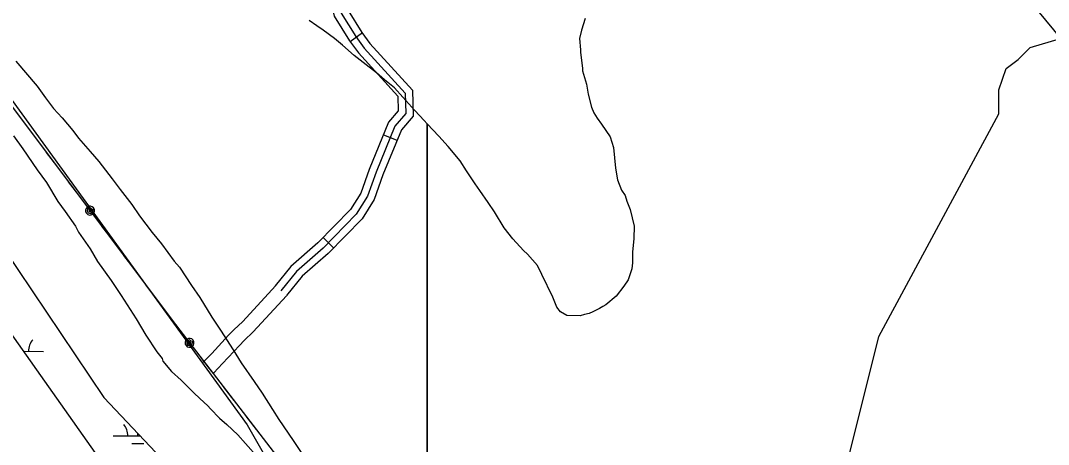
# Model space of a CAD drawing. Extents: x 3245246 to 3283090, y 806824 to 832173.
# Drawn here: x 3272501 to 3274574, y 819337 to 820193 of the extents above; entities that cross this region are included whole.
import ezdxf

# ---------------------------------------------------------------- set-up
doc = ezdxf.new("R2010")
doc.units = 0
for name, color, linetype in [('V-ROAD-CNTR', 7, 'Continuous'), ('V-SITE-VEGE', 7, 'Continuous'), ('V-TOPO-SHOR', 7, 'Continuous'), ('V-UTIL-LINE', 7, 'Continuous'), ('V-WETL-SWMP', 7, 'Continuous')]:
    doc.layers.add(name, color=color, linetype=linetype)

msp = doc.modelspace()

# ---------------------------------------------------------------- linework, layer by layer
at = {"layer": 'V-ROAD-CNTR'}
for p, q in [((3273190.1, 820167.5), (3273165.8, 820149.9)), ((3273260.1, 819950.3), (3273232.4, 819961.7)), ((3273132.2, 819733.6), (3273110.8, 819754.6))]:
    msp.add_line(p, q, dxfattribs=at)
for points in [[(3272945.7, 821668.7), (3272946.2, 821576.7), (3272940.7, 821519), (3272930.6, 821478.1), (3272952.8, 821420.6), (3272982.7, 821372), (3273014, 821320.8), (3273090.5, 821093.2), (3273100.2, 821048.8), (3273121.2, 820762.6), (3273120.5, 820538.6), (3273122.9, 820247.4), (3273133.5, 820201.5), (3273164.3, 820152), (3273182.2, 820127.3), (3273261.8, 820040.2), (3273262.6, 820010.4), (3273243, 819987.5), (3273203.7, 819891.9), (3273187, 819844.4), (3273166, 819810.8), (3273100.5, 819744.1), (3273045.8, 819696), (3273014.4, 819657.1)], [(3272960.7, 821669.5), (3272961.2, 821576), (3272955.6, 821516.5), (3272946.3, 821479.1), (3272966.3, 821427.3), (3272995.5, 821379.8), (3273027.6, 821327.2), (3273105, 821097.2), (3273115.1, 821051), (3273136.2, 820763.1), (3273135.5, 820538.6), (3273137.9, 820249.2), (3273147.6, 820207.3), (3273176.7, 820160.4), (3273193.9, 820136.8), (3273276.6, 820046.2), (3273277.7, 820005), (3273255.9, 819979.6), (3273217.7, 819886.6), (3273200.6, 819837.9), (3273177.9, 819801.4), (3273110.8, 819733.2), (3273057.2, 819686.1), (3273025.8, 819647.2)], [(3273067, 821257.2), (3273119.5, 821101.2), (3273129.9, 821053.2), (3273151.2, 820763.6), (3273150.5, 820538.7), (3273152.9, 820250.9), (3273161.6, 820213.1), (3273189.2, 820168.8), (3273205.5, 820146.2), (3273291.5, 820052.2), (3273292.9, 819999.6), (3273268.9, 819971.7), (3273231.7, 819881.3), (3273214.2, 819831.3), (3273189.7, 819792.1), (3273121.1, 819722.3), (3273068.7, 819676.3), (3273037, 819637.3)], [(3273014.7, 819657.3), (3272948.8, 819585), (3272930.8, 819568.1), (3272920.3, 819557.5), (3272886.5, 819520.5), (3272868.9, 819502.5)], [(3273036.9, 819637.1), (3272970.2, 819563.9), (3272951.7, 819546.6), (3272942, 819536.8), (3272908.3, 819499.9), (3272890.3, 819481.5)]]:
    msp.add_lwpolyline(points, dxfattribs=at)
for points in [[(3268555, 824466.2), (3268928.1, 824288.4), (3269383.1, 824061.9), (3269668.7, 823890.1), (3270076.6, 823640.1), (3270419.3, 823451), (3270842, 823197.9), (3271162.2, 823029.4), (3271548.3, 822792.5), (3271898.4, 822578.4), (3272236.9, 822400.3), (3272509.8, 822239.3), (3272743.9, 822091.3), (3273013.6, 821941.1), (3273341, 821721.2), (3273731.8, 821490.1), (3274189.2, 821175), (3274593.6, 820901.2), (3274916.7, 820684.3), (3275373.2, 820360), (3275676.6, 820161), (3275802.4, 820045.1), (3275896.2, 819928), (3275965.2, 819818.6), (3276015.1, 819699.5), (3276044.4, 819586.7), (3276100.5, 819413), (3276190.9, 819208.3), (3276292.5, 819051.8), (3276415.5, 818926.3), (3276568.2, 818833.9), (3276716.2, 818768.8), (3276924.8, 818729), (3277119.9, 818725), (3277260.8, 818758.2)], [(3265843.1, 823432.9), (3265859, 823417.1), (3265884.4, 823393.5), (3265921.6, 823385.9), (3265988.6, 823351.1), (3266047.2, 823332.3), (3266110.9, 823317.7), (3266174.6, 823302.5), (3266237.9, 823256.1), (3266319, 823213.7), (3266446.2, 823144), (3266598.2, 823070.2), (3266698.3, 823024.2), (3266809.8, 822977.5), (3266902.8, 822954.7), (3266981.5, 822929.4), (3267047, 822922.9), (3267126.7, 822927), (3267196.8, 822934.5), (3267240.8, 822931.2), (3267315.5, 822929), (3267389.5, 822902.9), (3267472.5, 822855.3), (3267548.2, 822799.1), (3267673.2, 822703.2), (3267729.5, 822659.2), (3267800.8, 822580), (3267841.6, 822514.8), (3267890.4, 822443.6), (3267961.5, 822390.3), (3268026.2, 822347.9), (3268097.5, 822313.7), (3268226.8, 822221.5), (3268328.9, 822136.2), (3268438, 822030.2), (3268539.6, 821913.7), (3268611.4, 821855), (3268669.7, 821833), (3268741.6, 821835.2), (3268781, 821862.3), (3268824.2, 821916.6), (3268873.1, 822006.3), (3268932.5, 822098.1), (3268972.1, 822145.5), (3269019.4, 822162), (3269056, 822158.3), (3269086.7, 822138.7), (3269215.7, 821995.6), (3269467.1, 821682.5), (3269665, 821425.3), (3269890.2, 821132.3), (3269935.6, 821060.8), (3269937.8, 820947), (3269911.9, 820878.4), (3269882.4, 820803.4), (3269850.4, 820754.7), (3269820.8, 820702.9), (3269847.5, 820661.4), (3269995.3, 820504.9), (3270135.1, 820342.3), (3270215.8, 820249.2), (3270280.9, 820161.5), (3270409.8, 819983.2), (3270585.2, 819734.7), (3270723.1, 819531.2), (3270847.8, 819342.2), (3270941.2, 819194.9), (3271024.2, 819065), (3271103.7, 818956), (3271217.9, 818809.2), (3271322.1, 818665), (3271450.9, 818481.1), (3271547.8, 818329.9), (3271656.2, 818159), (3271778.9, 817965.4), (3271939, 817707.5), (3272036.6, 817466.5), (3272126.7, 817285.3), (3272211.9, 817051.1), (3272318, 816867.5), (3272429.4, 816683.2), (3272508.6, 816556.2), (3272571.6, 816398.7), (3272670.4, 816197), (3272779.9, 816022.9), (3272872.1, 815803.2), (3272964.7, 815556.6)]]:
    msp.add_spline(points, degree=3, dxfattribs=at)
at = {"layer": 'V-SITE-VEGE'}
for p, q in [((3273098.4, 820181.7), (3273083.1, 820192.7)), ((3273639.4, 820196.8), (3273631.9, 820173.1)), ((3273111.4, 820173.2), (3273098.4, 820181.7)), ((3273133.8, 820156.2), (3273111.4, 820173.2)), ((3273631.9, 820173.1), (3273628.1, 820156.5)), ((3273150.3, 820142.9), (3273133.8, 820156.2)), ((3273173.8, 820122.3), (3273150.3, 820142.9)), ((3273628.1, 820156.5), (3273630.2, 820133.8)), ((3273191.5, 820107.8), (3273173.8, 820122.3)), ((3273630.2, 820133.8), (3273630.1, 820127.8)), ((3273630.1, 820127.8), (3273634.4, 820096.8)), ((3272491.1, 820110.4), (3272534.4, 820059.8)), ((3273218.6, 820087.1), (3273191.5, 820107.8)), ((3273235.1, 820072.6), (3273218.6, 820087.1)), ((3273634.4, 820096.8), (3273634.4, 820090.9)), ((3273634.4, 820090.9), (3273642.3, 820064.5)), ((3272534.4, 820059.8), (3272550.8, 820036.9)), ((3273255.1, 820056.8), (3273235.1, 820072.6)), ((3273642.3, 820064.5), (3273645.6, 820044.2)), ((3273271.5, 820037.6), (3273255.1, 820056.8)), ((3273296.1, 820011), (3273271.5, 820037.6)), ((3273645.6, 820044.2), (3273652.4, 820017.9)), ((3272550.8, 820036.9), (3272567.2, 820015.2)), ((3273652.4, 820017.9), (3273657, 820006)), ((3272567.2, 820015.2), (3272584.8, 819995.9)), ((3272584.8, 819995.9), (3272605.9, 819970.6)), ((3273314.9, 819990.5), (3273296.1, 820011)), ((3273657, 820006), (3273664, 819995.2)), ((3273321.2, 819983.8), (3273314.9, 819990.5)), ((3273344.3, 819959.1), (3273321.2, 819983.8)), ((3273321.2, 819983.8), (3273321.2, 818935.6)), ((3273321.2, 818935.6), (3273321.2, 819983.8)), ((3273664, 819995.2), (3273672.2, 819983.1)), ((3273672.2, 819983.1), (3273689.7, 819957.9)), ((3272486.6, 819959.7), (3272505, 819933.6)), ((3272605.9, 819970.6), (3272617.6, 819955)), ((3272617.6, 819955), (3272641, 819928.4)), ((3273363, 819938.6), (3273344.3, 819959.1)), ((3273689.7, 819957.9), (3273696.5, 819936.3)), ((3272505, 819933.6), (3272534.4, 819891.5)), ((3273387.6, 819909.7), (3273363, 819938.6)), ((3273696.5, 819936.3), (3273700.7, 819894.6)), ((3272641, 819928.4), (3272658.6, 819907.9)), ((3272658.6, 819907.9), (3272685.5, 819873)), ((3273400.5, 819889.2), (3273387.6, 819909.7)), ((3273700.7, 819894.6), (3273705.1, 819870.7)), ((3272534.4, 819891.5), (3272552.8, 819865.5)), ((3272685.5, 819873), (3272701.9, 819851.3)), ((3273418, 819862.8), (3273400.5, 819889.2)), ((3272552.8, 819865.5), (3272576, 819827.1)), ((3272701.9, 819851.3), (3272725.3, 819821.2)), ((3273427.3, 819849.6), (3273418, 819862.8)), ((3273705.1, 819870.7), (3273713.2, 819850.3)), ((3273443.6, 819825.5), (3273427.3, 819849.6)), ((3273713.2, 819850.3), (3273720.2, 819839.5)), ((3273720.2, 819839.5), (3273723.6, 819827.6)), ((3272576, 819827.1), (3272590.7, 819807.3)), ((3272725.3, 819821.2), (3272740.5, 819798.4)), ((3273456.5, 819806.3), (3273443.6, 819825.5)), ((3273723.6, 819827.6), (3273730.5, 819810.8)), ((3273730.5, 819810.8), (3273738.4, 819777.3)), ((3272590.7, 819807.3), (3272611.5, 819777.6)), ((3272740.5, 819798.4), (3272766.2, 819764.7)), ((3273476.3, 819773.8), (3273456.5, 819806.3)), ((3272611.5, 819777.6), (3272617.6, 819765.2)), ((3273493.8, 819752.1), (3273476.3, 819773.8)), ((3273738.4, 819777.3), (3273738, 819752.3)), ((3272617.6, 819765.2), (3272640.9, 819731.8)), ((3272766.2, 819764.7), (3272784.9, 819741.8)), ((3273514.9, 819728), (3273493.8, 819752.1)), ((3273738, 819752.3), (3273735.3, 819724.9)), ((3272640.9, 819731.8), (3272655.6, 819705.8)), ((3272784.9, 819741.8), (3272810.6, 819706.9)), ((3273523.2, 819720.8), (3273514.9, 819728)), ((3272655.6, 819705.8), (3272683.7, 819667.4)), ((3272810.6, 819706.9), (3272821.2, 819694.8)), ((3273543.1, 819697.8), (3273523.2, 819720.8)), ((3273735.3, 819724.9), (3273735, 819703.5)), ((3272821.2, 819694.8), (3272845.7, 819657.5)), ((3273552.4, 819679.9), (3273543.1, 819697.8)), ((3273733.6, 819691.6), (3273726.2, 819669.1)), ((3273735, 819703.5), (3273733.6, 819691.6)), ((3272683.7, 819667.4), (3272703.3, 819637.6)), ((3273574.4, 819634.3), (3273552.4, 819679.9)), ((3273726.2, 819669.1), (3273717.6, 819656.1)), ((3272845.7, 819657.5), (3272862, 819633.5)), ((3273717.6, 819656.1), (3273701.9, 819636.1)), ((3272703.3, 819637.6), (3272733.9, 819590.6)), ((3272862, 819633.5), (3272886.5, 819593.8)), ((3273582.4, 819613.9), (3273574.4, 819634.3)), ((3273701.9, 819636.1), (3273681.4, 819618.5)), ((3273589.5, 819604.3), (3273582.4, 819613.9)), ((3273602.5, 819597), (3273589.5, 819604.3)), ((3273655, 819604.6), (3273647.8, 819601.1)), ((3273668.2, 819611.5), (3273655, 819604.6)), ((3273675.4, 819615), (3273668.2, 819611.5)), ((3273681.4, 819618.5), (3273675.4, 819615)), ((3272733.9, 819590.6), (3272753.5, 819557.1)), ((3272886.5, 819593.8), (3272904, 819567.4)), ((3273629.8, 819596.6), (3273602.5, 819597)), ((3273638.2, 819598.8), (3273629.8, 819596.6)), ((3273647.8, 819601.1), (3273638.2, 819598.8)), ((3272904, 819567.4), (3272929.7, 819527.7)), ((3272753.5, 819557.1), (3272775.5, 819523.7)), ((3272775.5, 819523.7), (3272786.6, 819510.1)), ((3272929.7, 819527.7), (3272946, 819501.3)), ((3272786.6, 819510.1), (3272787.8, 819505.1)), ((3272787.8, 819505.1), (3272804.9, 819484.1)), ((3272946, 819501.3), (3272971.6, 819464)), ((3272804.9, 819484.1), (3272824.6, 819466.7)), ((3272824.6, 819466.7), (3272850.4, 819440.6)), ((3272971.6, 819464), (3272988, 819440)), ((3272850.4, 819440.6), (3272862.6, 819429.5)), ((3272988, 819440), (3273009, 819407.5)), ((3272862.6, 819429.5), (3272878.6, 819414.6)), ((3272878.6, 819414.6), (3272883.5, 819408.4)), ((3272883.5, 819408.4), (3272901.9, 819389.7)), ((3273009, 819407.5), (3273021.8, 819387.1)), ((3272901.9, 819389.7), (3272916.7, 819377.3)), ((3272916.7, 819377.3), (3272938.8, 819356.2)), ((3273021.8, 819387.1), (3273040.5, 819359.4)), ((3272938.8, 819356.2), (3272954.7, 819338.9)), ((3273040.5, 819359.4), (3273052.1, 819342.6)), ((3272954.7, 819338.9), (3272980.5, 819309.1)), ((3273052.1, 819342.6), (3273069.6, 819316.1))]:
    msp.add_line(p, q, dxfattribs=at)
at = {"layer": 'V-TOPO-SHOR'}
for points in [[(3271341.2, 821219.8), (3271860.1, 820892), (3272958.1, 819376.1), (3273261, 818845.5), (3273488.1, 818428.7), (3274964.9, 816495.8)], [(3274474.2, 820053), (3274488.8, 820095.7), (3274513.1, 820113.9), (3274537.4, 820138.2), (3274598.2, 820156.4), (3274604.3, 820150.4), (3274549.6, 820217.2), (3274525.3, 820314.4), (3274513.1, 820357), (3274482.7, 820460.3), (3274476.7, 820496.7), (3274470.6, 820581.8), (3274458.4, 820630.4), (3274428, 820721.5), (3274385.5, 820770.2), (3274379.4, 820794.5), (3274391.6, 820849.2), (3274367.3, 820891.7), (3274318.7, 820916), (3274312.6, 820952.5), (3274282.2, 821025.4), (3274282.2, 821049.7), (3274282.2, 821092.2)], [(3274734.6, 815143.8), (3274176.3, 816052.1), (3274034.9, 816235.2), (3274042.1, 816276.9), (3273984.6, 816326.8), (3274001.4, 816460.7), (3274109.3, 816685.5), (3274099.7, 816818.7), (3274001.4, 816935.3), (3273699.5, 817060.2), (3273550.9, 817185.8), (3273409.6, 817610.4), (3273342.5, 817935.8), (3273349.7, 818153.6), (3273520, 818329.1), (3273666.2, 818562.9), (3273774.1, 818637.8), (3273965.8, 818704.4), (3274073.7, 818921.5), (3274232, 819554.9), (3274474.2, 820004.4), (3274474.2, 820053)]]:
    msp.add_lwpolyline(points, dxfattribs=at)
at = {"layer": 'V-UTIL-LINE'}
for points in [[(3266788.2, 824386.1), (3268612.1, 823126.7), (3269526, 822506.7), (3269963.3, 822199.3), (3270404.7, 821892.7), (3271333.3, 821250.9), (3271806.3, 820946), (3272136.7, 820481.8), (3272808.5, 819584.8), (3273151.4, 819138.5), (3273399.7, 818596.6), (3274946.2, 816474.3)], [(3272508.3, 819985.7), (3272528.6, 819958.5)], [(3272552.6, 819926.5), (3272573, 819899.3)], [(3272597, 819867.2), (3272617.4, 819840)], [(3272640.7, 819808.8), (3272641.7, 819811.5), (3272639.4, 819810.9), (3272638.6, 819808.2), (3272640.6, 819806.1), (3272643.4, 819808), (3272644.2, 819812.6), (3272640.5, 819814.7), (3272635.9, 819812.9), (3272635.1, 819808.4), (3272636.9, 819804.3), (3272641.6, 819803.2), (3272646.2, 819806.2), (3272647.9, 819814.2), (3272645.3, 819816.5), (3272642, 819817.7), (3272638.5, 819817.5), (3272635.3, 819816), (3272633, 819813.4), (3272631.8, 819810.1), (3272632, 819806.6), (3272633.5, 819803.4), (3272636.2, 819801.1), (3272639.5, 819799.9), (3272643, 819800.1), (3272646.1, 819801.6), (3272648.5, 819804.2), (3272649.7, 819807.5), (3272649.5, 819811), (3272647.9, 819814.2)], [(3272664.1, 819777.6), (3272684.5, 819750.4)], [(3272708.5, 819718.4), (3272728.9, 819691.1)], [(3272752.8, 819659.1), (3272773.2, 819631.9)], [(3272797.2, 819599.9), (3272808.5, 819584.8), (3272817.7, 819572.8)], [(3272841.5, 819541.9), (3272842.4, 819544.6), (3272840.1, 819543.9), (3272839.4, 819541.3), (3272841.4, 819539.2), (3272844.2, 819541.1), (3272844.9, 819545.7), (3272841.1, 819547.7), (3272836.6, 819545.9), (3272835.8, 819541.4), (3272837.7, 819537.3), (3272842.4, 819536.3), (3272847, 819539.4), (3272848.6, 819547.3), (3272846, 819549.7), (3272842.7, 819550.8), (3272839.2, 819550.6), (3272836, 819549), (3272833.7, 819546.4), (3272832.6, 819543), (3272832.8, 819539.5), (3272834.4, 819536.4), (3272837, 819534.1), (3272840.3, 819532.9), (3272843.8, 819533.2), (3272847, 819534.7), (3272849.3, 819537.4), (3272850.4, 819540.7), (3272850.2, 819544.2), (3272848.6, 819547.3)], [(3272865.2, 819510.9), (3272886, 819484)], [(3272910.3, 819452.3), (3272931, 819425.3)], [(3272955.4, 819393.6), (3272976.1, 819366.6)]]:
    msp.add_lwpolyline(points, dxfattribs=at)
at = {"layer": 'V-WETL-SWMP'}
for p, q in [((3272507.3, 819524.8), (3272546.9, 819524.7)), ((3272687.3, 819353.9), (3272741.6, 819353.8)), ((3272737.3, 819353.8), (3272737.3, 819358.4)), ((3272725.3, 819338.4), (3272749.3, 819338.4))]:
    msp.add_line(p, q, dxfattribs=at)
for points in [[(3270940.4, 821226.5), (3271194, 821076.1), (3271381.8, 820916.3), (3271579, 820737.7), (3271682.3, 820615.5), (3271654.1, 820530.9), (3271607.2, 820465.1), (3271654.1, 820399.3), (3271757.4, 820399.3), (3271823.2, 820408.7), (3271907.7, 820361.7), (3272086.1, 820230.2), (3272320.9, 819948.2), (3272668.4, 819431.2), (3273006.4, 819074.1)], [(3272659, 819309), (3272480.5, 819562.8), (3272217.6, 819938.8), (3272114.3, 820014), (3272076.7, 819920), (3272189.4, 819722.6), (3272339.7, 819468.8), (3272471.1, 819290.2)]]:
    msp.add_lwpolyline(points, dxfattribs=at)
for centre, start, end in [((3272552.1, 819525.2), 139.2032, 180.7468), ((3272682, 819354.3), 359.2032, 40.7468)]:
    msp.add_arc(centre, 35.2, start, end, dxfattribs=at)

doc.saveas('drawing.dxf')
